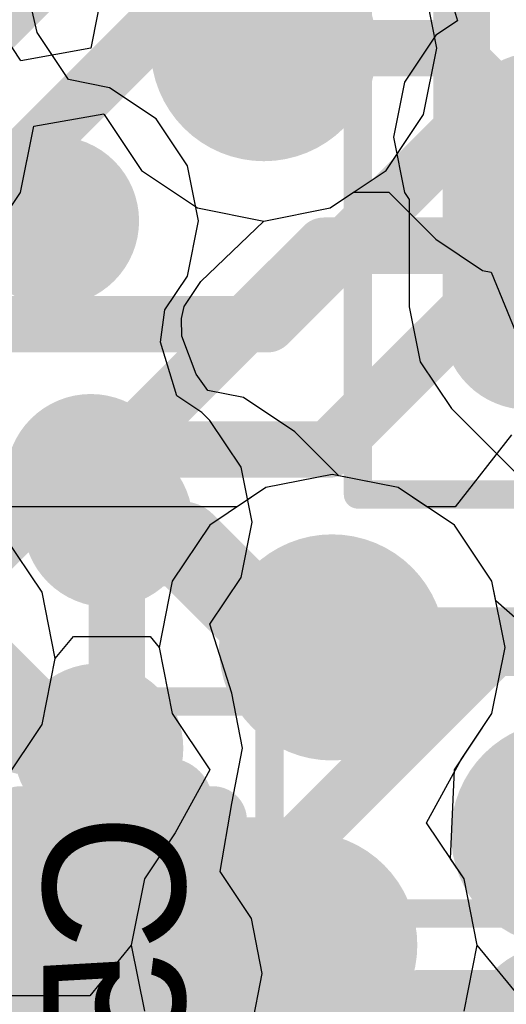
# Model space of a CAD drawing. Header units: millimetres. Extents: x -2 to 68, y -2 to 27.4.
# Tile 366 of 594: x 34.3 to 35.2, y 19.1 to 20.9. Entities that reach past the tile are written whole.
import ezdxf

# ---------------------------------------------------------------- set-up
doc = ezdxf.new("R2010")
doc.units = ezdxf.units.MM
for name, color, linetype in [('BottomLayer', 5, 'Continuous'), ('BottomPaste', 16, 'Continuous'), ('BottomSolder', 6, 'Continuous'), ('DrillGuide', 244, 'Continuous'), ('Mechanical10', 56, 'Continuous'), ('Mechanical17', 56, 'Continuous'), ('Mechanical6', 56, 'Continuous'), ('MidLayer1', 16, 'Continuous'), ('MidLayer2', 76, 'Continuous'), ('MidLayer3', 90, 'Continuous'), ('MidLayer4', 156, 'Continuous'), ('MidLayer5', 130, 'Continuous'), ('MidLayer6', 216, 'Continuous'), ('MidLayer7', 6, 'Continuous'), ('MidLayer8', 54, 'Continuous'), ('MultiLayer', 9, 'Continuous'), ('TopLayer', 1, 'Continuous'), ('ViaHoleLayer', 16, 'Continuous')]:
    doc.layers.add(name, color=color, linetype=linetype)

# ---------------------------------------------------------------- blocks, each defined once
blk = doc.blocks.new('CAP_0201_B_395')
at = {"layer": 'BottomLayer', "const_width": 0.0806}
for points in [[(-0.3897, 0.0894, 1), (-0.3091, 0.0894, 1)], [(-0.2409, 0.0894, 1), (-0.1603, 0.0894, 1)], [(0.1603, 0.0894, 1), (0.2409, 0.0894, 1)], [(0.3091, 0.0894, 1), (0.3897, 0.0894, 1)], [(-0.3897, -0.0894, 1), (-0.3091, -0.0894, 1)], [(-0.2409, -0.0894, 1), (-0.1603, -0.0894, 1)], [(0.1603, -0.0894, 1), (0.2409, -0.0894, 1)], [(0.3091, -0.0894, 1), (0.3897, -0.0894, 1)]]:
    blk.add_lwpolyline(points, format="xyb", close=True, dxfattribs=at)
at = {"layer": 'BottomLayer'}
for points in [[(-0.2006, 0.17), (-0.3494, 0.17), (-0.2006, -0.17), (-0.3494, -0.17)], [(0.2006, -0.17), (0.3494, -0.17), (0.2006, 0.17), (0.3494, 0.17)], [(-0.12, 0.0894), (-0.43, 0.0894), (-0.12, -0.0894), (-0.43, -0.0894)], [(0.12, -0.0894), (0.43, -0.0894), (0.12, 0.0894), (0.43, 0.0894)]]:
    blk.add_solid(points, dxfattribs=at)
at = {"layer": 'BottomPaste', "const_width": 0.0806}
for points in [[(-0.3897, 0.0894, 1), (-0.3091, 0.0894, 1)], [(-0.2409, 0.0894, 1), (-0.1603, 0.0894, 1)], [(0.1603, 0.0894, 1), (0.2409, 0.0894, 1)], [(0.3091, 0.0894, 1), (0.3897, 0.0894, 1)], [(-0.3897, -0.0894, 1), (-0.3091, -0.0894, 1)], [(-0.2409, -0.0894, 1), (-0.1603, -0.0894, 1)], [(0.1603, -0.0894, 1), (0.2409, -0.0894, 1)], [(0.3091, -0.0894, 1), (0.3897, -0.0894, 1)]]:
    blk.add_lwpolyline(points, format="xyb", close=True, dxfattribs=at)
at = {"layer": 'BottomPaste'}
for points in [[(-0.2006, 0.17), (-0.3494, 0.17), (-0.2006, -0.17), (-0.3494, -0.17)], [(0.2006, -0.17), (0.3494, -0.17), (0.2006, 0.17), (0.3494, 0.17)], [(-0.12, 0.0894), (-0.43, 0.0894), (-0.12, -0.0894), (-0.43, -0.0894)], [(0.12, -0.0894), (0.43, -0.0894), (0.12, 0.0894), (0.43, 0.0894)]]:
    blk.add_solid(points, dxfattribs=at)
at = {"layer": 'BottomSolder', "const_width": 0.0806}
for points in [[(-0.3897, 0.0894, 1), (-0.3091, 0.0894, 1)], [(-0.2409, 0.0894, 1), (-0.1603, 0.0894, 1)], [(0.1603, 0.0894, 1), (0.2409, 0.0894, 1)], [(0.3091, 0.0894, 1), (0.3897, 0.0894, 1)], [(-0.3897, -0.0894, 1), (-0.3091, -0.0894, 1)], [(-0.2409, -0.0894, 1), (-0.1603, -0.0894, 1)], [(0.1603, -0.0894, 1), (0.2409, -0.0894, 1)], [(0.3091, -0.0894, 1), (0.3897, -0.0894, 1)]]:
    blk.add_lwpolyline(points, format="xyb", close=True, dxfattribs=at)
at = {"layer": 'BottomSolder'}
for points in [[(-0.2006, 0.17), (-0.3494, 0.17), (-0.2006, -0.17), (-0.3494, -0.17)], [(0.2006, -0.17), (0.3494, -0.17), (0.2006, 0.17), (0.3494, 0.17)], [(-0.12, 0.0894), (-0.43, 0.0894), (-0.12, -0.0894), (-0.43, -0.0894)], [(0.12, -0.0894), (0.43, -0.0894), (0.12, 0.0894), (0.43, 0.0894)]]:
    blk.add_solid(points, dxfattribs=at)
at = {"layer": 'Mechanical10', "const_width": 0.12}
for points in [[(0.32, 0.17), (-0.32, 0.17)], [(-0.32, -0.17), (-0.32, 0.17)], [(0.32, -0.17), (0.32, 0.17)], [(0.32, -0.17), (-0.32, -0.17)]]:
    blk.add_lwpolyline(points, dxfattribs=at)
at = {"layer": 'Mechanical10', "const_width": 0.06}
for points in [[(-0.35, 0.17, 1), (-0.29, 0.17, 1)], [(-0.35, 0.17, 1), (-0.29, 0.17, 1)], [(0.29, 0.17, 1), (0.35, 0.17, 1)], [(0.29, 0.17, 1), (0.35, 0.17, 1)], [(-0.35, -0.17, 1), (-0.29, -0.17, 1)], [(-0.35, -0.17, 1), (-0.29, -0.17, 1)], [(0.29, -0.17, 1), (0.35, -0.17, 1)], [(0.29, -0.17, 1), (0.35, -0.17, 1)]]:
    blk.add_lwpolyline(points, format="xyb", close=True, dxfattribs=at)
at = {"layer": 'Mechanical6', "const_width": 0.05}
for points in [[(0.53, 0.27), (-0.53, 0.27)], [(-0.53, -0.27), (-0.53, 0.27)], [(0.53, -0.27), (0.53, 0.27)], [(0, -0.135), (0, 0.135)], [(0.135, 0), (-0.135, 0)], [(0.53, -0.27), (-0.53, -0.27)]]:
    blk.add_lwpolyline(points, dxfattribs=at)
at = {"layer": 'Mechanical6'}
for points, const_width in [([(-0.5425, 0.27, 1), (-0.5175, 0.27, 1)], 0.025), ([(-0.5425, 0.27, 1), (-0.5175, 0.27, 1)], 0.025), ([(0.5175, 0.27, 1), (0.5425, 0.27, 1)], 0.025), ([(0.5175, 0.27, 1), (0.5425, 0.27, 1)], 0.025), ([(-0.0125, 0.135, 1), (0.0125, 0.135, 1)], 0.025), ([(0.1013, 0, 1), (-0.1013, 0, 1)], 0.05), ([(-0.1475, 0, 1), (-0.1225, 0, 1)], 0.025), ([(-0.1138, 0, 1), (-0.0888, 0, 1)], 0.025), ([(0.0888, 0, 1), (0.1138, 0, 1)], 0.025), ([(0.1225, 0, 1), (0.1475, 0, 1)], 0.025), ([(-0.0125, -0.135, 1), (0.0125, -0.135, 1)], 0.025), ([(-0.5425, -0.27, 1), (-0.5175, -0.27, 1)], 0.025), ([(-0.5425, -0.27, 1), (-0.5175, -0.27, 1)], 0.025), ([(0.5175, -0.27, 1), (0.5425, -0.27, 1)], 0.025), ([(0.5175, -0.27, 1), (0.5425, -0.27, 1)], 0.025)]:
    blk.add_lwpolyline(points, format="xyb", close=True, dxfattribs=dict(at, const_width=const_width))
blk = doc.blocks.new('CAP_0201_B_397')
at = {"layer": 'BottomLayer', "const_width": 0.0806}
for points in [[(-0.3897, 0.0894, 1), (-0.3091, 0.0894, 1)], [(-0.2409, 0.0894, 1), (-0.1603, 0.0894, 1)], [(0.1603, 0.0894, 1), (0.2409, 0.0894, 1)], [(0.3091, 0.0894, 1), (0.3897, 0.0894, 1)], [(-0.3897, -0.0894, 1), (-0.3091, -0.0894, 1)], [(-0.2409, -0.0894, 1), (-0.1603, -0.0894, 1)], [(0.1603, -0.0894, 1), (0.2409, -0.0894, 1)], [(0.3091, -0.0894, 1), (0.3897, -0.0894, 1)]]:
    blk.add_lwpolyline(points, format="xyb", close=True, dxfattribs=at)
at = {"layer": 'BottomLayer'}
for points in [[(-0.2006, 0.17), (-0.3494, 0.17), (-0.2006, -0.17), (-0.3494, -0.17)], [(0.2006, -0.17), (0.3494, -0.17), (0.2006, 0.17), (0.3494, 0.17)], [(-0.12, 0.0894), (-0.43, 0.0894), (-0.12, -0.0894), (-0.43, -0.0894)], [(0.12, -0.0894), (0.43, -0.0894), (0.12, 0.0894), (0.43, 0.0894)]]:
    blk.add_solid(points, dxfattribs=at)
at = {"layer": 'BottomPaste', "const_width": 0.0806}
for points in [[(-0.3897, 0.0894, 1), (-0.3091, 0.0894, 1)], [(-0.2409, 0.0894, 1), (-0.1603, 0.0894, 1)], [(0.1603, 0.0894, 1), (0.2409, 0.0894, 1)], [(0.3091, 0.0894, 1), (0.3897, 0.0894, 1)], [(-0.3897, -0.0894, 1), (-0.3091, -0.0894, 1)], [(-0.2409, -0.0894, 1), (-0.1603, -0.0894, 1)], [(0.1603, -0.0894, 1), (0.2409, -0.0894, 1)], [(0.3091, -0.0894, 1), (0.3897, -0.0894, 1)]]:
    blk.add_lwpolyline(points, format="xyb", close=True, dxfattribs=at)
at = {"layer": 'BottomPaste'}
for points in [[(-0.2006, 0.17), (-0.3494, 0.17), (-0.2006, -0.17), (-0.3494, -0.17)], [(0.2006, -0.17), (0.3494, -0.17), (0.2006, 0.17), (0.3494, 0.17)], [(-0.12, 0.0894), (-0.43, 0.0894), (-0.12, -0.0894), (-0.43, -0.0894)], [(0.12, -0.0894), (0.43, -0.0894), (0.12, 0.0894), (0.43, 0.0894)]]:
    blk.add_solid(points, dxfattribs=at)
at = {"layer": 'BottomSolder', "const_width": 0.0806}
for points in [[(-0.3897, 0.0894, 1), (-0.3091, 0.0894, 1)], [(-0.2409, 0.0894, 1), (-0.1603, 0.0894, 1)], [(0.1603, 0.0894, 1), (0.2409, 0.0894, 1)], [(0.3091, 0.0894, 1), (0.3897, 0.0894, 1)], [(-0.3897, -0.0894, 1), (-0.3091, -0.0894, 1)], [(-0.2409, -0.0894, 1), (-0.1603, -0.0894, 1)], [(0.1603, -0.0894, 1), (0.2409, -0.0894, 1)], [(0.3091, -0.0894, 1), (0.3897, -0.0894, 1)]]:
    blk.add_lwpolyline(points, format="xyb", close=True, dxfattribs=at)
at = {"layer": 'BottomSolder'}
for points in [[(-0.2006, 0.17), (-0.3494, 0.17), (-0.2006, -0.17), (-0.3494, -0.17)], [(0.2006, -0.17), (0.3494, -0.17), (0.2006, 0.17), (0.3494, 0.17)], [(-0.12, 0.0894), (-0.43, 0.0894), (-0.12, -0.0894), (-0.43, -0.0894)], [(0.12, -0.0894), (0.43, -0.0894), (0.12, 0.0894), (0.43, 0.0894)]]:
    blk.add_solid(points, dxfattribs=at)
at = {"layer": 'Mechanical10', "const_width": 0.12}
for points in [[(0.32, 0.17), (-0.32, 0.17)], [(-0.32, -0.17), (-0.32, 0.17)], [(0.32, -0.17), (0.32, 0.17)], [(0.32, -0.17), (-0.32, -0.17)]]:
    blk.add_lwpolyline(points, dxfattribs=at)
at = {"layer": 'Mechanical10', "const_width": 0.06}
for points in [[(-0.35, 0.17, 1), (-0.29, 0.17, 1)], [(-0.35, 0.17, 1), (-0.29, 0.17, 1)], [(0.29, 0.17, 1), (0.35, 0.17, 1)], [(0.29, 0.17, 1), (0.35, 0.17, 1)], [(-0.35, -0.17, 1), (-0.29, -0.17, 1)], [(-0.35, -0.17, 1), (-0.29, -0.17, 1)], [(0.29, -0.17, 1), (0.35, -0.17, 1)], [(0.29, -0.17, 1), (0.35, -0.17, 1)]]:
    blk.add_lwpolyline(points, format="xyb", close=True, dxfattribs=at)
at = {"layer": 'Mechanical6', "const_width": 0.05}
for points in [[(0.53, 0.27), (-0.53, 0.27)], [(-0.53, -0.27), (-0.53, 0.27)], [(0.53, -0.27), (0.53, 0.27)], [(0, -0.135), (0, 0.135)], [(0.135, 0), (-0.135, 0)], [(0.53, -0.27), (-0.53, -0.27)]]:
    blk.add_lwpolyline(points, dxfattribs=at)
at = {"layer": 'Mechanical6'}
for points, const_width in [([(-0.5425, 0.27, 1), (-0.5175, 0.27, 1)], 0.025), ([(-0.5425, 0.27, 1), (-0.5175, 0.27, 1)], 0.025), ([(0.5175, 0.27, 1), (0.5425, 0.27, 1)], 0.025), ([(0.5175, 0.27, 1), (0.5425, 0.27, 1)], 0.025), ([(-0.0125, 0.135, 1), (0.0125, 0.135, 1)], 0.025), ([(0.1013, 0, 1), (-0.1013, 0, 1)], 0.05), ([(-0.1475, 0, 1), (-0.1225, 0, 1)], 0.025), ([(-0.1138, 0, 1), (-0.0888, 0, 1)], 0.025), ([(0.0888, 0, 1), (0.1138, 0, 1)], 0.025), ([(0.1225, 0, 1), (0.1475, 0, 1)], 0.025), ([(-0.0125, -0.135, 1), (0.0125, -0.135, 1)], 0.025), ([(-0.5425, -0.27, 1), (-0.5175, -0.27, 1)], 0.025), ([(-0.5425, -0.27, 1), (-0.5175, -0.27, 1)], 0.025), ([(0.5175, -0.27, 1), (0.5425, -0.27, 1)], 0.025), ([(0.5175, -0.27, 1), (0.5425, -0.27, 1)], 0.025)]:
    blk.add_lwpolyline(points, format="xyb", close=True, dxfattribs=dict(at, const_width=const_width))
blk = doc.blocks.new('CAP_0402_B_422')
at = {"layer": 'BottomLayer', "const_width": 0.1508}
for points in [[(-0.6746, 0.1392, 1), (-0.5238, 0.1392, 1)], [(-0.3462, 0.1392, 1), (-0.1954, 0.1392, 1)], [(0.1954, 0.1392, 1), (0.3462, 0.1392, 1)], [(0.5238, 0.1392, 1), (0.6746, 0.1392, 1)], [(-0.6746, -0.1392, 1), (-0.5238, -0.1392, 1)], [(-0.3462, -0.1392, 1), (-0.1954, -0.1392, 1)], [(0.1954, -0.1392, 1), (0.3462, -0.1392, 1)], [(0.5238, -0.1392, 1), (0.6746, -0.1392, 1)]]:
    blk.add_lwpolyline(points, format="xyb", close=True, dxfattribs=at)
at = {"layer": 'BottomLayer'}
for points in [[(-0.2708, 0.29), (-0.5992, 0.29), (-0.2708, -0.29), (-0.5992, -0.29)], [(0.2708, -0.29), (0.5992, -0.29), (0.2708, 0.29), (0.5992, 0.29)], [(-0.12, 0.1392), (-0.75, 0.1392), (-0.12, -0.1392), (-0.75, -0.1392)], [(0.12, -0.1392), (0.75, -0.1392), (0.12, 0.1392), (0.75, 0.1392)]]:
    blk.add_solid(points, dxfattribs=at)
at = {"layer": 'BottomPaste', "const_width": 0.1508}
for points in [[(-0.6746, 0.1392, 1), (-0.5238, 0.1392, 1)], [(-0.3462, 0.1392, 1), (-0.1954, 0.1392, 1)], [(0.1954, 0.1392, 1), (0.3462, 0.1392, 1)], [(0.5238, 0.1392, 1), (0.6746, 0.1392, 1)], [(-0.6746, -0.1392, 1), (-0.5238, -0.1392, 1)], [(-0.3462, -0.1392, 1), (-0.1954, -0.1392, 1)], [(0.1954, -0.1392, 1), (0.3462, -0.1392, 1)], [(0.5238, -0.1392, 1), (0.6746, -0.1392, 1)]]:
    blk.add_lwpolyline(points, format="xyb", close=True, dxfattribs=at)
at = {"layer": 'BottomPaste'}
for points in [[(-0.2708, 0.29), (-0.5992, 0.29), (-0.2708, -0.29), (-0.5992, -0.29)], [(0.2708, -0.29), (0.5992, -0.29), (0.2708, 0.29), (0.5992, 0.29)], [(-0.12, 0.1392), (-0.75, 0.1392), (-0.12, -0.1392), (-0.75, -0.1392)], [(0.12, -0.1392), (0.75, -0.1392), (0.12, 0.1392), (0.75, 0.1392)]]:
    blk.add_solid(points, dxfattribs=at)
at = {"layer": 'BottomSolder', "const_width": 0.1508}
for points in [[(-0.6746, 0.1392, 1), (-0.5238, 0.1392, 1)], [(-0.3462, 0.1392, 1), (-0.1954, 0.1392, 1)], [(0.1954, 0.1392, 1), (0.3462, 0.1392, 1)], [(0.5238, 0.1392, 1), (0.6746, 0.1392, 1)], [(-0.6746, -0.1392, 1), (-0.5238, -0.1392, 1)], [(-0.3462, -0.1392, 1), (-0.1954, -0.1392, 1)], [(0.1954, -0.1392, 1), (0.3462, -0.1392, 1)], [(0.5238, -0.1392, 1), (0.6746, -0.1392, 1)]]:
    blk.add_lwpolyline(points, format="xyb", close=True, dxfattribs=at)
at = {"layer": 'BottomSolder'}
for points in [[(-0.2708, 0.29), (-0.5992, 0.29), (-0.2708, -0.29), (-0.5992, -0.29)], [(0.2708, -0.29), (0.5992, -0.29), (0.2708, 0.29), (0.5992, 0.29)], [(-0.12, 0.1392), (-0.75, 0.1392), (-0.12, -0.1392), (-0.75, -0.1392)], [(0.12, -0.1392), (0.75, -0.1392), (0.12, 0.1392), (0.75, 0.1392)]]:
    blk.add_solid(points, dxfattribs=at)
at = {"layer": 'Mechanical10', "const_width": 0.12}
for points in [[(-0.53, 0.28), (0.53, 0.28)], [(-0.53, -0.28), (-0.53, 0.28)], [(0.53, -0.28), (0.53, 0.28)], [(-0.53, -0.28), (0.53, -0.28)]]:
    blk.add_lwpolyline(points, dxfattribs=at)
at = {"layer": 'Mechanical10', "const_width": 0.06}
for points in [[(-0.56, 0.28, 1), (-0.5, 0.28, 1)], [(-0.56, 0.28, 1), (-0.5, 0.28, 1)], [(0.5, 0.28, 1), (0.56, 0.28, 1)], [(0.5, 0.28, 1), (0.56, 0.28, 1)], [(-0.56, -0.28, 1), (-0.5, -0.28, 1)], [(-0.56, -0.28, 1), (-0.5, -0.28, 1)], [(0.5, -0.28, 1), (0.56, -0.28, 1)], [(0.5, -0.28, 1), (0.56, -0.28, 1)]]:
    blk.add_lwpolyline(points, format="xyb", close=True, dxfattribs=at)
at = {"layer": 'Mechanical6', "const_width": 0.05}
for points in [[(-0.9, 0.44), (0.9, 0.44)], [(-0.9, -0.44), (-0.9, 0.44)], [(0.9, -0.44), (0.9, 0.44)], [(0, -0.22), (0, 0.22)], [(-0.22, 0), (0.22, 0)], [(-0.9, -0.44), (0.9, -0.44)]]:
    blk.add_lwpolyline(points, dxfattribs=at)
at = {"layer": 'Mechanical6'}
for points, const_width in [([(-0.9125, 0.44, 1), (-0.8875, 0.44, 1)], 0.025), ([(-0.9125, 0.44, 1), (-0.8875, 0.44, 1)], 0.025), ([(0.8875, 0.44, 1), (0.9125, 0.44, 1)], 0.025), ([(0.8875, 0.44, 1), (0.9125, 0.44, 1)], 0.025), ([(-0.0125, 0.22, 1), (0.0125, 0.22, 1)], 0.025), ([(0.165, 0, 1), (-0.165, 0, 1)], 0.05), ([(-0.2325, 0, 1), (-0.2075, 0, 1)], 0.025), ([(-0.1775, 0, 1), (-0.1525, 0, 1)], 0.025), ([(0.1525, 0, 1), (0.1775, 0, 1)], 0.025), ([(0.2075, 0, 1), (0.2325, 0, 1)], 0.025), ([(-0.0125, -0.22, 1), (0.0125, -0.22, 1)], 0.025), ([(-0.9125, -0.44, 1), (-0.8875, -0.44, 1)], 0.025), ([(-0.9125, -0.44, 1), (-0.8875, -0.44, 1)], 0.025), ([(0.8875, -0.44, 1), (0.9125, -0.44, 1)], 0.025), ([(0.8875, -0.44, 1), (0.9125, -0.44, 1)], 0.025)]:
    blk.add_lwpolyline(points, format="xyb", close=True, dxfattribs=dict(at, const_width=const_width))

msp = doc.modelspace()

# ---------------------------------------------------------------- linework, layer by layer
at = {"layer": 'BottomLayer', "const_width": 0.1}
for points in [[(33.3603, 19.9254), (34.6543, 21.2193)], [(33.4432, 19.7254), (34.6415, 20.9238)], [(34.4539, 20.0487), (34.8661, 20.4609)], [(34.8661, 20.4609), (35.3913, 20.4609)], [(34.4922, 19.8979), (34.4922, 20.041)], [(34.4922, 19.8979), (34.5, 19.8902)], [(34.5, 19.4), (34.5, 19.8902)], [(34.8164, 19.4), (35.1664, 19.75)], [(35.1664, 19.75), (35.725, 19.75)], [(33.875, 19.4), (34.5, 19.4)], [(34.5, 19.4), (34.8164, 19.4)]]:
    msp.add_lwpolyline(points, dxfattribs=at)
at = {"layer": 'BottomLayer'}
for points, const_width in [([(34.8411, 20.4609, 1), (34.8911, 20.4609, 1)], 0.05), ([(34.8411, 20.4609, 1), (34.8911, 20.4609, 1)], 0.05), ([(34.3789, 20.0487, 1), (34.5289, 20.0487, 1)], 0.15), ([(34.4289, 20.0487, 1), (34.4789, 20.0487, 1)], 0.05), ([(34.4672, 20.041, 1), (34.5172, 20.041, 1)], 0.05), ([(34.4672, 19.8979, 1), (34.5172, 19.8979, 1)], 0.05), ([(34.4672, 19.8979, 1), (34.5172, 19.8979, 1)], 0.05), ([(34.475, 19.8902, 1), (34.525, 19.8902, 1)], 0.05), ([(34.475, 19.8902, 1), (34.525, 19.8902, 1)], 0.05), ([(35.1414, 19.75, 1), (35.1914, 19.75, 1)], 0.05), ([(35.1414, 19.75, 1), (35.1914, 19.75, 1)], 0.05), ([(34.475, 19.4, 1), (34.525, 19.4, 1)], 0.05), ([(34.475, 19.4, 1), (34.525, 19.4, 1)], 0.05), ([(34.475, 19.4, 1), (34.525, 19.4, 1)], 0.05), ([(34.7914, 19.4, 1), (34.8414, 19.4, 1)], 0.05), ([(34.7914, 19.4, 1), (34.8414, 19.4, 1)], 0.05)]:
    msp.add_lwpolyline(points, format="xyb", close=True, dxfattribs=dict(at, const_width=const_width))
at = {"layer": 'DrillGuide'}
for points, const_width in [([(34.7099, 20.8104, 1), (34.8099, 20.8104, 1)], 0.1), ([(34.3643, 20.5048, 1), (34.4143, 20.5048, 1)], 0.05), ([(34.4289, 20.0487, 1), (34.4789, 20.0487, 1)], 0.05), ([(34.4591, 19.9718, 1), (34.5091, 19.9718, 1)], 0.05), ([(34.8306, 19.7505, 1), (34.9306, 19.7505, 1)], 0.1), ([(34.4425, 19.5721, 1), (34.4925, 19.5721, 1)], 0.05), ([(34.7813, 19.224, 1), (34.8813, 19.224, 1)], 0.1), ([(34.4773, 19.1736, 1), (34.5273, 19.1736, 1)], 0.05)]:
    msp.add_lwpolyline(points, format="xyb", close=True, dxfattribs=dict(at, const_width=const_width))
at = {"layer": 'MidLayer1'}
for p, q in [((34.8769, 20.5278), (34.9184, 20.5555)), ((34.9184, 20.5555), (34.981, 20.5555)), ((34.981, 20.5555), (35.0638, 20.4726)), ((34.7599, 20.5045), (34.8769, 20.5278)), ((34.6484, 20.3975), (34.7599, 20.5045)), ((35.0638, 20.4726), (35.1465, 20.4174)), ((35.1465, 20.4174), (35.1616, 20.4144)), ((35.1616, 20.4144), (35.2195, 20.2734)), ((34.619, 20.3535), (34.6484, 20.3975)), ((34.6142, 20.3324), (34.619, 20.3535)), ((34.6149, 20.3011), (34.6142, 20.3324)), ((34.6401, 20.2338), (34.6149, 20.3011)), ((34.6609, 20.205), (34.6401, 20.2338)), ((34.7237, 20.1925), (34.6609, 20.205)), ((34.8147, 20.1318), (34.7237, 20.1925)), ((34.8924, 20.054), (34.8147, 20.1318)), ((34.9977, 20.0331), (34.8924, 20.054)), ((35.0969, 19.9668), (34.9977, 20.0331)), ((35.1632, 19.8675), (35.0969, 19.9668)), ((35.1865, 19.7505), (35.1632, 19.8675)), ((35.1632, 19.6334), (35.1865, 19.7505)), ((35.0969, 19.5342), (35.1632, 19.6334)), ((35.09, 19.3768), (35.0969, 19.5342)), ((35.1139, 19.3411), (35.09, 19.3768)), ((35.1372, 19.224), (35.1139, 19.3411)), ((35.1139, 19.1069), (35.1372, 19.224))]:
    msp.add_line(p, q, dxfattribs=at)
for points, const_width in [([(34.6599, 20.8104, 1), (34.8599, 20.8104, 1)], 0.2), ([(34.7349, 20.8104, 1), (34.7849, 20.8104, 1)], 0.05), ([(35.0615, 20.8104, 1), (35.1115, 20.8104, 1)], 0.05), ([(35.0615, 20.8104, 1), (35.1115, 20.8104, 1)], 0.05), ([(35.1691, 20.6529, 1), (35.3191, 20.6529, 1)], 0.15), ([(34.3143, 20.5048, 1), (34.4643, 20.5048, 1)], 0.15), ([(34.3112, 20.5048, 1), (34.3862, 20.5048, 1)], 0.075), ([(34.3112, 20.5048, 1), (34.3862, 20.5048, 1)], 0.075), ([(34.3518, 20.5048, 1), (34.4268, 20.5048, 1)], 0.075), ([(34.4091, 19.9718, 1), (34.5591, 19.9718, 1)], 0.15), ([(34.4466, 19.9718, 1), (34.5216, 19.9718, 1)], 0.075), ([(34.4849, 19.9335, 1), (34.5599, 19.9335, 1)], 0.075), ([(34.4849, 19.9335, 1), (34.5599, 19.9335, 1)], 0.075), ([(34.5789, 19.9335, 1), (34.6539, 19.9335, 1)], 0.075), ([(34.5789, 19.9335, 1), (34.6539, 19.9335, 1)], 0.075), ([(34.7806, 19.7505, 1), (34.9806, 19.7505, 1)], 0.2), ([(34.7619, 19.7505, 1), (34.8369, 19.7505, 1)], 0.075), ([(34.7619, 19.7505, 1), (34.8369, 19.7505, 1)], 0.075), ([(34.8431, 19.7505, 1), (34.9181, 19.7505, 1)], 0.075), ([(34.3925, 19.5721, 1), (34.5425, 19.5721, 1)], 0.15), ([(34.2671, 19.6335, 1), (34.3421, 19.6335, 1)], 0.075), ([(34.2671, 19.6335, 1), (34.3421, 19.6335, 1)], 0.075), ([(34.2998, 19.6008, 1), (34.3748, 19.6008, 1)], 0.075), ([(34.2998, 19.6008, 1), (34.3748, 19.6008, 1)], 0.075), ([(34.4013, 19.6008, 1), (34.4763, 19.6008, 1)], 0.075), ([(34.4013, 19.6008, 1), (34.4763, 19.6008, 1)], 0.075), ([(34.43, 19.5721, 1), (34.505, 19.5721, 1)], 0.075), ([(35.1908, 19.4212, 1), (35.3908, 19.4212, 1)], 0.2), ([(34.7313, 19.224, 1), (34.9313, 19.224, 1)], 0.2), ([(34.4273, 19.1736, 1), (34.5773, 19.1736, 1)], 0.15), ([(34.8063, 19.224, 1), (34.8563, 19.224, 1)], 0.05), ([(34.5025, 19.1988, 1), (34.5525, 19.1988, 1)], 0.05), ([(34.5025, 19.1988, 1), (34.5525, 19.1988, 1)], 0.05), ([(34.7811, 19.1988, 1), (34.8311, 19.1988, 1)], 0.05), ([(34.7811, 19.1988, 1), (34.8311, 19.1988, 1)], 0.05), ([(34.4773, 19.1736, 1), (34.5273, 19.1736, 1)], 0.05), ([(35.1986, 19.0736, 1), (35.3486, 19.0736, 1)], 0.15)]:
    msp.add_lwpolyline(points, format="xyb", close=True, dxfattribs=dict(at, const_width=const_width))
for points, const_width in [([(34.7599, 20.8104), (35.0865, 20.8104)], 0.1), ([(35.0865, 20.8104), (35.2441, 20.6529)], 0.1), ([(34.2387, 20.6149), (34.3487, 20.5048)], 0.15), ([(34.3487, 20.5048), (34.3893, 20.5048)], 0.15), ([(34.4841, 19.9718), (34.5224, 19.9335)], 0.15), ([(34.5224, 19.9335), (34.6164, 19.9335)], 0.15), ([(34.6164, 19.9335), (34.7994, 19.7505)], 0.15), ([(34.7994, 19.7505), (34.8806, 19.7505)], 0.15), ([(34.2504, 19.6335), (34.3046, 19.6335)], 0.15), ([(34.3046, 19.6335), (34.3373, 19.6008)], 0.15), ([(34.3373, 19.6008), (34.4388, 19.6008)], 0.15), ([(34.4388, 19.6008), (34.4675, 19.5721)], 0.15), ([(34.8061, 19.1988), (34.8313, 19.224)], 0.1), ([(34.5023, 19.1736), (34.5275, 19.1988)], 0.1), ([(34.5275, 19.1988), (34.8061, 19.1988)], 0.1)]:
    msp.add_lwpolyline(points, dxfattribs=dict(at, const_width=const_width))
at = {"layer": 'MidLayer2'}
for p, q in [((35.0658, 20.8104), (35.0425, 20.9275)), ((35.0425, 20.6933), (35.0658, 20.8104)), ((34.353, 20.6723), (34.4771, 20.6944)), ((34.4771, 20.6944), (34.4773, 20.6933)), ((34.4773, 20.6933), (34.5436, 20.5941)), ((34.9762, 20.5941), (35.0425, 20.6933)), ((34.3297, 20.5552), (34.353, 20.6723)), ((34.5436, 20.5941), (34.6428, 20.5278)), ((34.8769, 20.5278), (34.9762, 20.5941)), ((34.2634, 20.456), (34.3297, 20.5552)), ((34.6428, 20.5278), (34.7599, 20.5045)), ((34.7599, 20.5045), (34.8769, 20.5278)), ((34.8806, 20.0564), (34.7636, 20.0331)), ((34.9977, 20.0331), (34.8806, 20.0564)), ((34.7636, 20.0331), (34.6643, 19.9668)), ((35.0969, 19.9668), (34.9977, 20.0331)), ((34.6643, 19.9668), (34.598, 19.8675)), ((35.1632, 19.8675), (35.0969, 19.9668)), ((34.3678, 19.848), (34.3015, 19.9473)), ((34.598, 19.8675), (34.5747, 19.7505)), ((35.1865, 19.7505), (35.1632, 19.8675)), ((34.3911, 19.731), (34.3678, 19.848)), ((34.5747, 19.7505), (34.598, 19.6334)), ((35.1632, 19.6334), (35.1865, 19.7505)), ((34.3678, 19.6139), (34.3911, 19.731)), ((34.598, 19.6334), (34.6643, 19.5342)), ((35.1089, 19.5521), (35.1632, 19.6334)), ((34.3015, 19.5147), (34.3678, 19.6139)), ((35.0476, 19.4403), (35.1089, 19.5521)), ((34.6643, 19.5342), (34.6031, 19.4224)), ((35.1139, 19.3411), (35.0476, 19.4403)), ((34.6031, 19.4224), (34.5487, 19.3411)), ((34.5487, 19.3411), (34.5255, 19.224)), ((35.1372, 19.224), (35.1139, 19.3411)), ((34.5255, 19.224), (34.5487, 19.1069)), ((35.1139, 19.1069), (35.1372, 19.224))]:
    msp.add_line(p, q, dxfattribs=at)
at = {"layer": 'MidLayer2', "const_width": 0.2}
for points in [[(34.6599, 20.8104, 1), (34.8599, 20.8104, 1)], [(34.7806, 19.7505, 1), (34.9806, 19.7505, 1)], [(35.1908, 19.4212, 1), (35.3908, 19.4212, 1)], [(34.7313, 19.224, 1), (34.9313, 19.224, 1)]]:
    msp.add_lwpolyline(points, format="xyb", close=True, dxfattribs=at)
at = {"layer": 'MidLayer3'}
for p, q in [((34.4773, 20.9275), (34.4558, 20.8192)), ((35.0658, 20.8104), (35.0425, 20.9275)), ((34.3297, 20.7893), (34.2634, 20.8885)), ((34.4558, 20.8192), (34.454, 20.8104)), ((34.454, 20.8104), (34.33, 20.7882)), ((35.0425, 20.6933), (35.0658, 20.8104)), ((34.33, 20.7882), (34.3297, 20.7893)), ((34.353, 20.6722), (34.4771, 20.6944)), ((34.4771, 20.6944), (34.4773, 20.6933)), ((34.4773, 20.6933), (34.5436, 20.5941)), ((34.9762, 20.5941), (35.0425, 20.6933)), ((34.3513, 20.6634), (34.353, 20.6722)), ((34.3297, 20.5552), (34.3513, 20.6634)), ((34.5436, 20.5941), (34.6428, 20.5278)), ((34.8769, 20.5278), (34.9762, 20.5941)), ((34.2634, 20.456), (34.3297, 20.5552)), ((34.6428, 20.5278), (34.7599, 20.5045)), ((34.7599, 20.5045), (34.8769, 20.5278)), ((34.8806, 20.0564), (34.7636, 20.0331)), ((34.9977, 20.0331), (34.8806, 20.0564)), ((34.7636, 20.0331), (34.6643, 19.9668)), ((35.0969, 19.9668), (34.9977, 20.0331)), ((34.6643, 19.9668), (34.598, 19.8675)), ((35.1632, 19.8675), (35.0969, 19.9668)), ((34.3678, 19.848), (34.3015, 19.9473)), ((34.598, 19.8675), (34.5747, 19.7505)), ((35.1865, 19.7505), (35.1632, 19.8675)), ((34.3911, 19.731), (34.3678, 19.848)), ((34.5747, 19.7505), (34.598, 19.6334)), ((35.1632, 19.6334), (35.1865, 19.7505)), ((34.3678, 19.6139), (34.3911, 19.731)), ((34.598, 19.6334), (34.6643, 19.5342)), ((35.1089, 19.5521), (35.1632, 19.6334)), ((34.3015, 19.5147), (34.3678, 19.6139)), ((35.0476, 19.4403), (35.1089, 19.5521)), ((34.6643, 19.5342), (34.6031, 19.4224)), ((35.1139, 19.3411), (35.0476, 19.4403)), ((34.6031, 19.4224), (34.5487, 19.3411)), ((34.5487, 19.3411), (34.5255, 19.224)), ((35.1372, 19.224), (35.1139, 19.3411)), ((34.5255, 19.224), (34.4519, 19.1343)), ((35.2102, 19.1351), (35.1372, 19.224)), ((34.4519, 19.1343), (33.7513, 19.1343))]:
    msp.add_line(p, q, dxfattribs=at)
at = {"layer": 'MidLayer3', "const_width": 0.2}
for points in [[(34.6599, 20.8104, 1), (34.8599, 20.8104, 1)], [(34.7806, 19.7505, 1), (34.9806, 19.7505, 1)], [(35.1908, 19.4212, 1), (35.3908, 19.4212, 1)], [(34.7313, 19.224, 1), (34.9313, 19.224, 1)]]:
    msp.add_lwpolyline(points, format="xyb", close=True, dxfattribs=at)
at = {"layer": 'MidLayer4'}
for p, q in [((34.4773, 20.9275), (34.4558, 20.8192)), ((35.0658, 20.8104), (35.0425, 20.9275)), ((34.3297, 20.7893), (34.2634, 20.8885)), ((34.4558, 20.8192), (34.454, 20.8104)), ((34.454, 20.8104), (34.33, 20.7882)), ((35.0425, 20.6933), (35.0658, 20.8104)), ((34.33, 20.7882), (34.3297, 20.7893)), ((34.353, 20.6722), (34.4771, 20.6944)), ((34.4771, 20.6944), (34.4773, 20.6933)), ((34.4773, 20.6933), (34.5436, 20.5941)), ((34.9762, 20.5941), (35.0425, 20.6933)), ((34.3513, 20.6634), (34.353, 20.6722)), ((34.3297, 20.5552), (34.3513, 20.6634)), ((34.5436, 20.5941), (34.6428, 20.5278)), ((34.8769, 20.5278), (34.9762, 20.5941)), ((34.2634, 20.456), (34.3297, 20.5552)), ((34.6428, 20.5278), (34.7599, 20.5045)), ((34.7599, 20.5045), (34.8769, 20.5278)), ((34.8806, 20.0564), (34.7636, 20.0331)), ((34.9977, 20.0331), (34.8806, 20.0564)), ((34.7636, 20.0331), (34.6643, 19.9668)), ((35.0969, 19.9668), (34.9977, 20.0331)), ((34.6643, 19.9668), (34.598, 19.8675)), ((35.1632, 19.8675), (35.0969, 19.9668)), ((34.3678, 19.848), (34.3015, 19.9473)), ((34.598, 19.8675), (34.5747, 19.7505)), ((35.1865, 19.7505), (35.1632, 19.8675)), ((34.3911, 19.731), (34.3678, 19.848)), ((34.5747, 19.7505), (34.598, 19.6334)), ((35.1632, 19.6334), (35.1865, 19.7505)), ((34.3678, 19.6139), (34.3911, 19.731)), ((34.598, 19.6334), (34.6643, 19.5342)), ((35.1089, 19.5521), (35.1632, 19.6334)), ((34.3015, 19.5147), (34.3678, 19.6139)), ((35.0476, 19.4403), (35.1089, 19.5521)), ((34.6643, 19.5342), (34.6031, 19.4224)), ((35.1139, 19.3411), (35.0476, 19.4403)), ((34.6031, 19.4224), (34.5487, 19.3411)), ((34.5487, 19.3411), (34.5255, 19.224)), ((35.1372, 19.224), (35.1139, 19.3411)), ((34.5255, 19.224), (34.5487, 19.1069)), ((35.1139, 19.1069), (35.1372, 19.224))]:
    msp.add_line(p, q, dxfattribs=at)
for points, const_width in [([(34.6599, 20.8104, 1), (34.8599, 20.8104, 1)], 0.2), ([(34.3789, 20.0487, 1), (34.5289, 20.0487, 1)], 0.15), ([(34.7806, 19.7505, 1), (34.9806, 19.7505, 1)], 0.2), ([(35.1908, 19.4212, 1), (35.3908, 19.4212, 1)], 0.2), ([(34.7313, 19.224, 1), (34.9313, 19.224, 1)], 0.2)]:
    msp.add_lwpolyline(points, format="xyb", close=True, dxfattribs=dict(at, const_width=const_width))
at = {"layer": 'MidLayer5', "const_width": 0.1}
for points in [[(34.548, 21.0223), (34.7599, 20.8104)], [(35.1099, 20.6654), (35.1099, 20.9901)], [(34.8753, 20.1005), (35.5585, 20.7837)], [(34.7667, 20.3223), (35.1099, 20.6654)], [(33.9022, 20.3223), (34.7667, 20.3223)], [(34.0852, 19.731), (34.4547, 20.1005)], [(34.4547, 20.1005), (34.8753, 20.1005)], [(34.8806, 19.7505), (34.9013, 19.7712)], [(34.9013, 19.7712), (35.6137, 19.7712)], [(34.224, 19.224), (34.8313, 19.224)]]:
    msp.add_lwpolyline(points, dxfattribs=at)
at = {"layer": 'MidLayer5'}
for points, const_width in [([(34.6599, 20.8104, 1), (34.8599, 20.8104, 1)], 0.2), ([(34.7349, 20.8104, 1), (34.7849, 20.8104, 1)], 0.05), ([(35.0849, 20.6654, 1), (35.1349, 20.6654, 1)], 0.05), ([(35.0849, 20.6654, 1), (35.1349, 20.6654, 1)], 0.05), ([(34.7417, 20.3223, 1), (34.7917, 20.3223, 1)], 0.05), ([(34.7417, 20.3223, 1), (34.7917, 20.3223, 1)], 0.05), ([(34.4297, 20.1005, 1), (34.4797, 20.1005, 1)], 0.05), ([(34.4297, 20.1005, 1), (34.4797, 20.1005, 1)], 0.05), ([(34.8503, 20.1005, 1), (34.9003, 20.1005, 1)], 0.05), ([(34.8503, 20.1005, 1), (34.9003, 20.1005, 1)], 0.05), ([(34.7806, 19.7505, 1), (34.9806, 19.7505, 1)], 0.2), ([(34.8763, 19.7712, 1), (34.9263, 19.7712, 1)], 0.05), ([(34.8763, 19.7712, 1), (34.9263, 19.7712, 1)], 0.05), ([(34.8556, 19.7505, 1), (34.9056, 19.7505, 1)], 0.05), ([(35.1908, 19.4212, 1), (35.3908, 19.4212, 1)], 0.2), ([(34.7313, 19.224, 1), (34.9313, 19.224, 1)], 0.2), ([(34.8063, 19.224, 1), (34.8563, 19.224, 1)], 0.05)]:
    msp.add_lwpolyline(points, format="xyb", close=True, dxfattribs=dict(at, const_width=const_width))
at = {"layer": 'MidLayer6'}
for p, q in [((34.4773, 20.9275), (34.4558, 20.8192)), ((35.0658, 20.8104), (35.0425, 20.9275)), ((34.3297, 20.7893), (34.2634, 20.8885)), ((34.4558, 20.8192), (34.454, 20.8104)), ((34.454, 20.8104), (34.33, 20.7882)), ((35.0425, 20.6933), (35.0658, 20.8104)), ((34.33, 20.7882), (34.3297, 20.7893)), ((34.353, 20.6722), (34.4771, 20.6944)), ((34.4771, 20.6944), (34.4773, 20.6933)), ((34.4773, 20.6933), (34.5436, 20.5941)), ((34.9762, 20.5941), (35.0425, 20.6933)), ((34.3513, 20.6634), (34.353, 20.6722)), ((34.3297, 20.5552), (34.3513, 20.6634)), ((34.5436, 20.5941), (34.6428, 20.5278)), ((34.8769, 20.5278), (34.9762, 20.5941)), ((34.2634, 20.456), (34.3297, 20.5552)), ((34.6428, 20.5278), (34.7599, 20.5045)), ((34.7599, 20.5045), (34.8769, 20.5278)), ((34.8806, 20.0564), (34.7636, 20.0331)), ((34.9977, 20.0331), (34.8806, 20.0564)), ((34.7636, 20.0331), (34.6643, 19.9668)), ((35.0969, 19.9668), (34.9977, 20.0331)), ((34.6643, 19.9668), (34.598, 19.8675)), ((35.1632, 19.8675), (35.0969, 19.9668)), ((34.3678, 19.848), (34.3015, 19.9473)), ((34.598, 19.8675), (34.5747, 19.7505)), ((35.1865, 19.7505), (35.1632, 19.8675)), ((34.3911, 19.731), (34.3678, 19.848)), ((34.5747, 19.7505), (34.598, 19.6334)), ((35.1632, 19.6334), (35.1865, 19.7505)), ((34.3678, 19.6139), (34.3911, 19.731)), ((34.598, 19.6334), (34.6643, 19.5342)), ((35.1089, 19.5521), (35.1632, 19.6334)), ((34.3015, 19.5147), (34.3678, 19.6139)), ((35.0476, 19.4403), (35.1089, 19.5521)), ((34.6643, 19.5342), (34.6031, 19.4224)), ((35.1139, 19.3411), (35.0476, 19.4403)), ((34.6031, 19.4224), (34.5487, 19.3411)), ((34.5487, 19.3411), (34.5255, 19.224)), ((35.1372, 19.224), (35.1139, 19.3411)), ((34.5255, 19.224), (34.5487, 19.1069)), ((35.1139, 19.1069), (35.1372, 19.224))]:
    msp.add_line(p, q, dxfattribs=at)
at = {"layer": 'MidLayer6', "const_width": 0.2}
for points in [[(34.6599, 20.8104, 1), (34.8599, 20.8104, 1)], [(34.7806, 19.7505, 1), (34.9806, 19.7505, 1)], [(35.1908, 19.4212, 1), (35.3908, 19.4212, 1)], [(34.7313, 19.224, 1), (34.9313, 19.224, 1)]]:
    msp.add_lwpolyline(points, format="xyb", close=True, dxfattribs=at)
at = {"layer": 'MidLayer7'}
for p, q in [((34.4773, 20.9275), (34.4558, 20.8192)), ((35.0658, 20.8104), (35.0425, 20.9275)), ((34.3297, 20.7893), (34.2634, 20.8885)), ((34.4558, 20.8192), (34.454, 20.8104)), ((34.454, 20.8104), (34.33, 20.7882)), ((35.0425, 20.6933), (35.0658, 20.8104)), ((34.33, 20.7882), (34.3297, 20.7893)), ((34.353, 20.6722), (34.4771, 20.6944)), ((34.4771, 20.6944), (34.4773, 20.6933)), ((34.4773, 20.6933), (34.5436, 20.5941)), ((34.9762, 20.5941), (35.0425, 20.6933)), ((34.3513, 20.6634), (34.353, 20.6722)), ((34.3297, 20.5552), (34.3513, 20.6634)), ((34.5436, 20.5941), (34.6428, 20.5278)), ((34.8769, 20.5278), (34.9762, 20.5941)), ((34.2634, 20.456), (34.3297, 20.5552)), ((34.6428, 20.5278), (34.7599, 20.5045)), ((34.7599, 20.5045), (34.8769, 20.5278)), ((35.1977, 20.1262), (35.0982, 19.9992)), ((34.8806, 20.0564), (34.7636, 20.0331)), ((34.9977, 20.0331), (34.8806, 20.0564)), ((34.7636, 20.0331), (34.7128, 19.9992)), ((35.0484, 19.9992), (34.9977, 20.0331)), ((34.7128, 19.9992), (34.2238, 19.9992)), ((35.0982, 19.9992), (35.0484, 19.9992)), ((34.3911, 19.731), (34.4231, 19.7699)), ((34.4231, 19.7699), (34.5588, 19.7699)), ((34.5588, 19.7699), (34.5747, 19.7505)), ((34.5747, 19.7505), (34.598, 19.6334)), ((34.3678, 19.6139), (34.3911, 19.731)), ((34.598, 19.6334), (34.6643, 19.5342)), ((34.3015, 19.5147), (34.3678, 19.6139)), ((34.6643, 19.5342), (34.6031, 19.4224)), ((34.6031, 19.4224), (34.5487, 19.3411)), ((34.5487, 19.3411), (34.5255, 19.224)), ((34.5255, 19.224), (34.5487, 19.1069))]:
    msp.add_line(p, q, dxfattribs=at)
at = {"layer": 'MidLayer7', "const_width": 0.2}
for points in [[(34.6599, 20.8104, 1), (34.8599, 20.8104, 1)], [(34.7806, 19.7505, 1), (34.9806, 19.7505, 1)], [(35.1908, 19.4212, 1), (35.3908, 19.4212, 1)], [(34.7313, 19.224, 1), (34.9313, 19.224, 1)]]:
    msp.add_lwpolyline(points, format="xyb", close=True, dxfattribs=at)
at = {"layer": 'MidLayer8'}
for p, q in [((34.4773, 20.9275), (34.4558, 20.8192)), ((35.0658, 20.8104), (35.0425, 20.9275)), ((34.3297, 20.7893), (34.2634, 20.8885)), ((34.4558, 20.8192), (34.454, 20.8104)), ((34.454, 20.8104), (34.33, 20.7882)), ((35.0425, 20.6933), (35.0658, 20.8104)), ((34.33, 20.7882), (34.3297, 20.7893)), ((34.353, 20.6722), (34.4771, 20.6944)), ((34.4771, 20.6944), (34.4773, 20.6933)), ((34.4773, 20.6933), (34.5436, 20.5941)), ((34.9762, 20.5941), (35.0425, 20.6933)), ((34.3513, 20.6634), (34.353, 20.6722)), ((34.3297, 20.5552), (34.3513, 20.6634)), ((34.5436, 20.5941), (34.6428, 20.5278)), ((34.8769, 20.5278), (34.9762, 20.5941)), ((34.2634, 20.456), (34.3297, 20.5552)), ((34.6428, 20.5278), (34.7599, 20.5045)), ((34.7599, 20.5045), (34.8769, 20.5278)), ((34.8806, 20.0564), (34.7636, 20.0331)), ((34.9977, 20.0331), (34.8806, 20.0564)), ((34.7636, 20.0331), (34.6643, 19.9668)), ((35.0969, 19.9668), (34.9977, 20.0331)), ((34.6643, 19.9668), (34.598, 19.8675)), ((35.1632, 19.8675), (35.0969, 19.9668)), ((34.3678, 19.848), (34.3015, 19.9473)), ((34.598, 19.8675), (34.5747, 19.7505)), ((35.1702, 19.8326), (35.1632, 19.8675)), ((34.3911, 19.731), (34.3678, 19.848)), ((35.2908, 19.7271), (35.1702, 19.8326)), ((34.5747, 19.7505), (34.598, 19.6334)), ((34.3678, 19.6139), (34.3911, 19.731)), ((34.598, 19.6334), (34.6643, 19.5342)), ((34.3015, 19.5147), (34.3678, 19.6139)), ((34.6643, 19.5342), (34.6031, 19.4224)), ((34.6031, 19.4224), (34.5487, 19.3411)), ((34.5487, 19.3411), (34.5255, 19.224)), ((34.5255, 19.224), (34.5487, 19.1069))]:
    msp.add_line(p, q, dxfattribs=at)
at = {"layer": 'MidLayer8', "const_width": 0.2}
for points in [[(34.6599, 20.8104, 1), (34.8599, 20.8104, 1)], [(34.7806, 19.7505, 1), (34.9806, 19.7505, 1)], [(35.1908, 19.4212, 1), (35.3908, 19.4212, 1)], [(34.7313, 19.224, 1), (34.9313, 19.224, 1)]]:
    msp.add_lwpolyline(points, format="xyb", close=True, dxfattribs=at)
at = {"layer": 'MultiLayer'}
for points, const_width in [([(34.6599, 20.8104, 1), (34.8599, 20.8104, 1)], 0.2), ([(35.1691, 20.6529, 1), (35.3191, 20.6529, 1)], 0.15), ([(34.3143, 20.5048, 1), (34.4643, 20.5048, 1)], 0.15), ([(34.3789, 20.0487, 1), (34.5289, 20.0487, 1)], 0.15), ([(34.4091, 19.9718, 1), (34.5591, 19.9718, 1)], 0.15), ([(34.7806, 19.7505, 1), (34.9806, 19.7505, 1)], 0.2), ([(34.3925, 19.5721, 1), (34.5425, 19.5721, 1)], 0.15), ([(35.1908, 19.4212, 1), (35.3908, 19.4212, 1)], 0.2), ([(34.7313, 19.224, 1), (34.9313, 19.224, 1)], 0.2), ([(34.4273, 19.1736, 1), (34.5773, 19.1736, 1)], 0.15), ([(35.1986, 19.0736, 1), (35.3486, 19.0736, 1)], 0.15)]:
    msp.add_lwpolyline(points, format="xyb", close=True, dxfattribs=dict(at, const_width=const_width))
at = {"layer": 'TopLayer'}
for p, q in [((35.0638, 20.9858), (35.1024, 20.8588)), ((35.0638, 20.9858), (35.1024, 20.8588)), ((34.3588, 20.8383), (34.3484, 20.8843)), ((34.3588, 20.8383), (34.3484, 20.8843)), ((35.1024, 20.8588), (35.0638, 20.8331)), ((35.1024, 20.8588), (35.0638, 20.8331)), ((34.4145, 20.7547), (34.3588, 20.8383)), ((34.4145, 20.7547), (34.3588, 20.8383)), ((35.0638, 20.8331), (35.0086, 20.7504)), ((35.0638, 20.8331), (35.0086, 20.7504)), ((34.4869, 20.7403), (34.4145, 20.7547)), ((34.4869, 20.7403), (34.4145, 20.7547)), ((35.0086, 20.7504), (34.9892, 20.6529)), ((35.0086, 20.7504), (34.9892, 20.6529)), ((34.5696, 20.6851), (34.4869, 20.7403)), ((34.5696, 20.6851), (34.4869, 20.7403)), ((34.6248, 20.6024), (34.5696, 20.6851)), ((34.6248, 20.6024), (34.5696, 20.6851)), ((34.9892, 20.6529), (35.0086, 20.5553)), ((34.9892, 20.6529), (35.0086, 20.5553)), ((34.6442, 20.5048), (34.6248, 20.6024)), ((34.6442, 20.5048), (34.6248, 20.6024)), ((35.0086, 20.5553), (35.0171, 20.5426)), ((35.0086, 20.5553), (35.0171, 20.5426)), ((35.0171, 20.5426), (35.0171, 20.353)), ((35.0171, 20.5426), (35.0171, 20.353)), ((34.6248, 20.4073), (34.6442, 20.5048)), ((34.6248, 20.4073), (34.6442, 20.5048)), ((34.5848, 20.3474), (34.6248, 20.4073)), ((34.5848, 20.3474), (34.6248, 20.4073)), ((34.577, 20.2903), (34.5848, 20.3474)), ((34.577, 20.2903), (34.5848, 20.3474)), ((35.0171, 20.353), (35.0365, 20.2555)), ((35.0171, 20.353), (35.0365, 20.2555)), ((34.6062, 20.1955), (34.577, 20.2903)), ((34.6062, 20.1955), (34.577, 20.2903)), ((35.0365, 20.2555), (35.0917, 20.1728)), ((35.0365, 20.2555), (35.0917, 20.1728)), ((34.6502, 20.1661), (34.6062, 20.1955)), ((34.6502, 20.1661), (34.6062, 20.1955)), ((35.0917, 20.1728), (35.3327, 19.9318)), ((35.0917, 20.1728), (35.3327, 19.9318)), ((34.6644, 20.152), (34.6502, 20.1661)), ((34.6644, 20.152), (34.6502, 20.1661)), ((34.7196, 20.0693), (34.6644, 20.152)), ((34.7196, 20.0693), (34.6644, 20.152)), ((34.739, 19.9718), (34.7196, 20.0693)), ((34.739, 19.9718), (34.7196, 20.0693)), ((34.7196, 19.8742), (34.739, 19.9718)), ((34.7196, 19.8742), (34.739, 19.9718)), ((34.6644, 19.7915), (34.7196, 19.8742)), ((34.6644, 19.7915), (34.7196, 19.8742)), ((34.703, 19.6696), (34.6644, 19.7915)), ((34.703, 19.6696), (34.6644, 19.7915)), ((34.7224, 19.5721), (34.703, 19.6696)), ((34.7224, 19.5721), (34.703, 19.6696)), ((34.703, 19.4746), (34.7224, 19.5721)), ((34.703, 19.4746), (34.7224, 19.5721)), ((34.6825, 19.3539), (34.703, 19.4746)), ((34.6825, 19.3539), (34.703, 19.4746)), ((34.7378, 19.2712), (34.6825, 19.3539)), ((34.7378, 19.2712), (34.6825, 19.3539)), ((34.7572, 19.1736), (34.7378, 19.2712)), ((34.7572, 19.1736), (34.7378, 19.2712)), ((34.7378, 19.0761), (34.7572, 19.1736)), ((34.7378, 19.0761), (34.7572, 19.1736))]:
    msp.add_line(p, q, dxfattribs=at)
for points, const_width in [([(35.1691, 20.6529, 1), (35.3191, 20.6529, 1)], 0.15), ([(34.3143, 20.5048, 1), (34.4643, 20.5048, 1)], 0.15), ([(34.3619, 20.5024, 1), (34.4119, 20.5024, 1)], 0.05), ([(34.3619, 20.5024, 1), (34.4119, 20.5024, 1)], 0.05), ([(34.3643, 20.5048, 1), (34.4143, 20.5048, 1)], 0.05), ([(34.4091, 19.9718, 1), (34.5591, 19.9718, 1)], 0.15), ([(34.445, 19.9859, 1), (34.495, 19.9859, 1)], 0.05), ([(34.445, 19.9859, 1), (34.495, 19.9859, 1)], 0.05), ([(34.4591, 19.9718, 1), (34.5091, 19.9718, 1)], 0.05), ([(34.3925, 19.5721, 1), (34.5425, 19.5721, 1)], 0.15), ([(34.4058, 19.5721, 1), (34.4558, 19.5721, 1)], 0.05), ([(34.4058, 19.5721, 1), (34.4558, 19.5721, 1)], 0.05), ([(34.4425, 19.5721, 1), (34.4925, 19.5721, 1)], 0.05), ([(34.4273, 19.1736, 1), (34.5773, 19.1736, 1)], 0.15), ([(34.3784, 19.2119, 1), (34.4284, 19.2119, 1)], 0.05), ([(35.1986, 19.0736, 1), (35.3486, 19.0736, 1)], 0.15)]:
    msp.add_lwpolyline(points, format="xyb", close=True, dxfattribs=dict(at, const_width=const_width))
at = {"layer": 'TopLayer', "const_width": 0.1}
for points in [[(34.1274, 20.5024), (34.3869, 20.5024)], [(34.3869, 20.5024), (34.3893, 20.5048)], [(34.1391, 19.9859), (34.47, 19.9859)], [(34.47, 19.9859), (34.4841, 19.9718)], [(34.2529, 19.75), (34.4308, 19.5721)], [(34.4308, 19.5721), (34.4675, 19.5721)], [(34.125, 19.4903), (34.4034, 19.2119)]]:
    msp.add_lwpolyline(points, dxfattribs=at)
at = {"layer": 'ViaHoleLayer'}
for points, const_width in [([(34.7099, 20.8104, 1), (34.8099, 20.8104, 1)], 0.1), ([(34.3643, 20.5048, 1), (34.4143, 20.5048, 1)], 0.05), ([(34.4289, 20.0487, 1), (34.4789, 20.0487, 1)], 0.05), ([(34.4591, 19.9718, 1), (34.5091, 19.9718, 1)], 0.05), ([(34.8306, 19.7505, 1), (34.9306, 19.7505, 1)], 0.1), ([(34.4425, 19.5721, 1), (34.4925, 19.5721, 1)], 0.05), ([(34.7813, 19.224, 1), (34.8813, 19.224, 1)], 0.1), ([(34.4773, 19.1736, 1), (34.5273, 19.1736, 1)], 0.05)]:
    msp.add_lwpolyline(points, format="xyb", close=True, dxfattribs=dict(at, const_width=const_width))

# ---------------------------------------------------------------- block references
msp.add_blockref('CAP_0402_B_422', (35.8263, 20.4609))
at = {"rotation": 270}
for name, p in [('CAP_0201_B_397', (34.5, 19.125)), ('CAP_0201_B_395', (35.125, 18.75))]:
    msp.add_blockref(name, p, dxfattribs=at)

# ---------------------------------------------------------------- texts
at = {"layer": 'Mechanical17', "text_generation_flag": 2}
msp.add_text('C59', height=0.25, rotation=90, dxfattribs=at).set_placement((34.6202, 19.4564))

doc.saveas('drawing.dxf')
